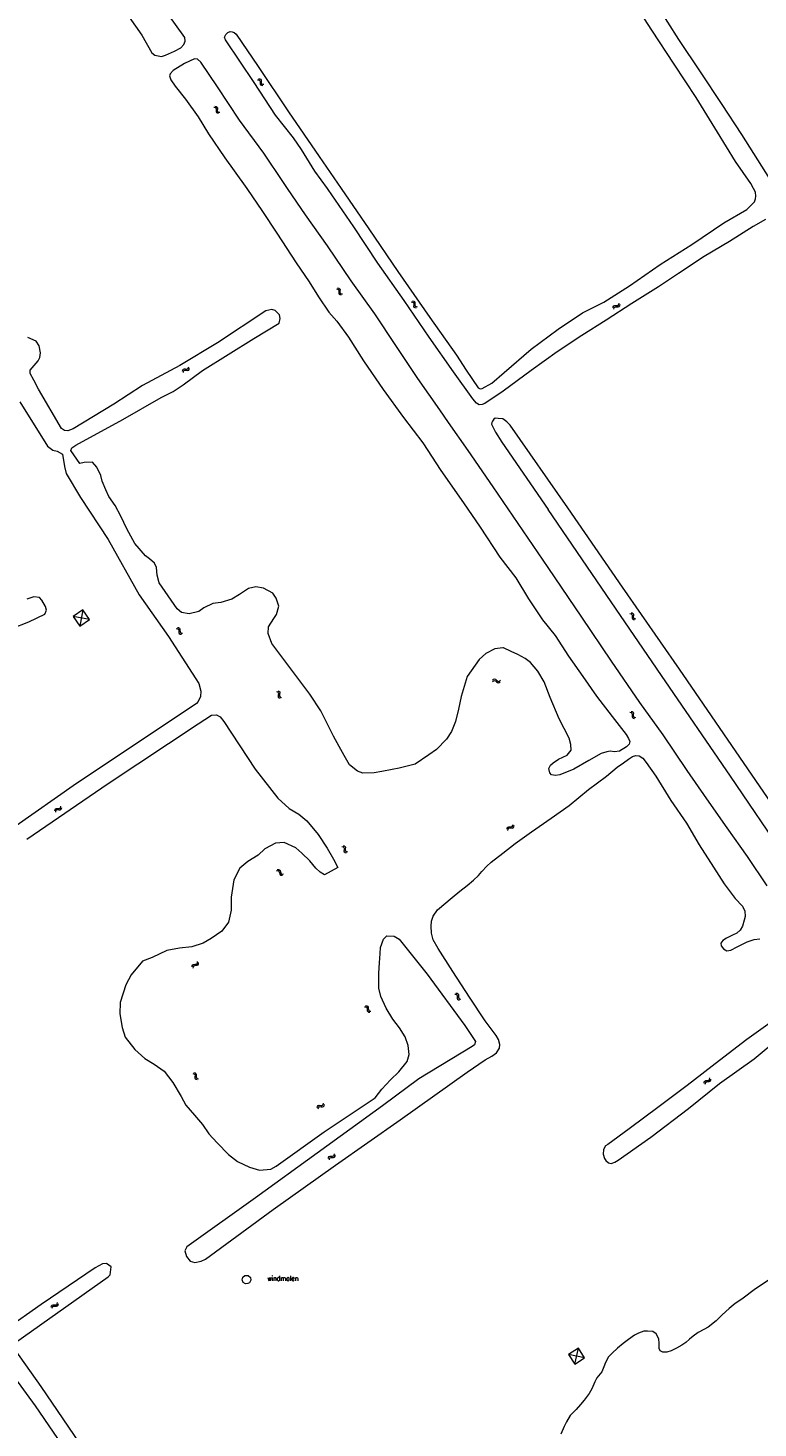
# Model space of a CAD drawing. Header units: metres. Extents: x 189705 to 199106, y 581686 to 588448.
# Tile 317 of 555: x 195425 to 195662, y 585598 to 586052. Entities that reach past the tile are written whole.
import ezdxf

# ---------------------------------------------------------------- set-up
doc = ezdxf.new("R2010")
doc.units = ezdxf.units.M
doc.layers.add('B-WA-OG-GBKN-G', color=7, linetype='Continuous', lineweight=18)
doc.styles.add('Style-STANDARD', font='STANDARD.shx')

msp = doc.modelspace()

# ---------------------------------------------------------------- linework, layer by layer
at = {"layer": 'B-WA-OG-GBKN-G'}
for p, q in [((195499.915, 586035.318), (195500.32, 586035.269)), ((195500.28, 586035.655), (195500.685, 586035.608)), ((195500.32, 586035.269), (195500.609, 586035.114)), ((195500.609, 586035.114), (195500.742, 586034.816)), ((195500.685, 586035.608), (195500.975, 586035.456)), ((195500.742, 586034.816), (195500.765, 586034.402)), ((195500.765, 586034.402), (195500.781, 586033.994)), ((195500.781, 586033.994), (195500.912, 586033.692)), ((195500.912, 586033.692), (195501.209, 586033.534)), ((195500.975, 586035.456), (195501.112, 586035.147)), ((195501.112, 586035.147), (195501.129, 586034.74)), ((195501.129, 586034.74), (195501.148, 586034.332)), ((195501.148, 586034.332), (195501.279, 586034.03)), ((195501.209, 586033.534), (195501.615, 586033.486)), ((195501.279, 586034.03), (195501.575, 586033.87)), ((195501.575, 586033.87), (195501.981, 586033.822)), ((195485.73, 586026.395), (195486.13, 586026.314)), ((195486.121, 586026.702), (195486.521, 586026.624)), ((195486.13, 586026.314), (195486.406, 586026.137)), ((195486.406, 586026.137), (195486.515, 586025.83)), ((195486.506, 586025.415), (195486.49, 586025.007)), ((195486.49, 586025.007), (195486.596, 586024.696)), ((195486.515, 586025.83), (195486.506, 586025.415)), ((195486.521, 586026.624), (195486.797, 586026.45)), ((195486.596, 586024.696), (195486.881, 586024.515)), ((195486.797, 586026.45), (195486.91, 586026.13)), ((195486.881, 586024.515), (195487.282, 586024.435)), ((195486.895, 586025.723), (195486.882, 586025.315)), ((195486.882, 586025.315), (195486.989, 586025.004)), ((195486.91, 586026.13), (195486.895, 586025.723)), ((195486.989, 586025.004), (195487.271, 586024.821)), ((195487.271, 586024.821), (195487.672, 586024.742)), ((195525.542, 585967.436), (195525.941, 585967.353)), ((195525.934, 585967.74), (195526.334, 585967.66)), ((195525.941, 585967.353), (195526.216, 585967.174)), ((195526.216, 585967.174), (195526.323, 585966.866)), ((195526.312, 585966.451), (195526.293, 585966.043)), ((195526.293, 585966.043), (195526.398, 585965.731)), ((195526.323, 585966.866), (195526.312, 585966.451)), ((195526.334, 585967.66), (195526.61, 585967.484)), ((195526.398, 585965.731), (195526.682, 585965.548)), ((195526.61, 585967.484), (195526.72, 585967.164)), ((195526.682, 585965.548), (195527.082, 585965.466)), ((195526.703, 585966.757), (195526.687, 585966.349)), ((195526.687, 585966.349), (195526.792, 585966.037)), ((195526.72, 585967.164), (195526.703, 585966.757)), ((195526.792, 585966.037), (195527.074, 585965.853)), ((195527.074, 585965.853), (195527.474, 585965.771)), ((195549.866, 585963.238), (195550.265, 585963.155)), ((195550.258, 585963.542), (195550.658, 585963.462)), ((195550.265, 585963.155), (195550.54, 585962.976)), ((195550.54, 585962.976), (195550.647, 585962.668)), ((195550.636, 585962.253), (195550.617, 585961.845)), ((195550.617, 585961.845), (195550.722, 585961.533)), ((195550.647, 585962.668), (195550.636, 585962.253)), ((195550.658, 585963.462), (195550.934, 585963.286)), ((195550.722, 585961.533), (195551.006, 585961.35)), ((195550.934, 585963.286), (195551.044, 585962.966)), ((195551.006, 585961.35), (195551.406, 585961.268)), ((195551.027, 585962.559), (195551.011, 585962.151)), ((195551.011, 585962.151), (195551.116, 585961.839)), ((195551.044, 585962.966), (195551.027, 585962.559)), ((195551.116, 585961.839), (195551.398, 585961.655)), ((195551.398, 585961.655), (195551.798, 585961.573)), ((195615.358, 585961.251), (195615.445, 585961.649)), ((195615.445, 585961.649), (195615.626, 585961.922)), ((195615.626, 585961.922), (195615.948, 585962.027)), ((195615.656, 585960.854), (195615.746, 585961.251)), ((195615.746, 585961.251), (195615.929, 585961.523)), ((195615.929, 585961.523), (195616.239, 585961.625)), ((195615.948, 585962.027), (195616.354, 585962.003)), ((195616.239, 585961.625), (195616.653, 585961.607)), ((195616.354, 585962.003), (195616.762, 585961.98)), ((195616.653, 585961.607), (195617.061, 585961.581)), ((195616.762, 585961.98), (195617.075, 585962.08)), ((195617.061, 585961.581), (195617.374, 585961.68)), ((195617.075, 585962.08), (195617.264, 585962.358)), ((195617.264, 585962.358), (195617.353, 585962.757)), ((195617.374, 585961.68), (195617.562, 585961.961)), ((195617.562, 585961.961), (195617.651, 585962.36)), ((195475.564, 585940.702), (195475.664, 585941.097)), ((195475.664, 585941.097), (195475.854, 585941.364)), ((195475.854, 585941.364), (195476.179, 585941.458)), ((195475.952, 585940.689), (195476.144, 585940.955)), ((195476.144, 585940.955), (195476.457, 585941.047)), ((195476.179, 585941.458), (195476.584, 585941.421)), ((195476.457, 585941.047), (195476.871, 585941.014)), ((195476.584, 585941.421), (195476.991, 585941.384)), ((195476.871, 585941.014), (195477.277, 585940.975)), ((195476.991, 585941.384), (195477.308, 585941.473)), ((195477.277, 585940.975), (195477.594, 585941.064)), ((195477.308, 585941.473), (195477.506, 585941.745)), ((195477.506, 585941.745), (195477.608, 585942.141)), ((195477.594, 585941.064), (195477.791, 585941.338)), ((195477.791, 585941.338), (195477.893, 585941.734)), ((195475.848, 585940.295), (195475.952, 585940.689)), ((195443.185, 585863.27), (195440.069, 585861.063)), ((195440.069, 585861.063), (195442.276, 585857.947)), ((195445.392, 585860.154), (195440.069, 585861.063)), ((195443.185, 585863.27), (195442.276, 585857.947)), ((195442.276, 585857.947), (195445.392, 585860.154)), ((195445.392, 585860.154), (195443.185, 585863.27)), ((195445.392, 585860.154), (195445.392, 585860.154)), ((195620.815, 585862.048), (195621.212, 585861.96)), ((195621.211, 585862.348), (195621.609, 585862.262)), ((195621.212, 585861.96), (195621.486, 585861.778)), ((195621.486, 585861.778), (195621.589, 585861.468)), ((195621.573, 585861.054), (195621.549, 585860.647)), ((195621.549, 585860.647), (195621.65, 585860.333)), ((195621.589, 585861.468), (195621.573, 585861.054)), ((195621.609, 585862.262), (195621.883, 585862.083)), ((195621.65, 585860.333), (195621.931, 585860.147)), ((195621.883, 585862.083), (195621.989, 585861.761)), ((195621.931, 585860.147), (195622.331, 585860.06)), ((195621.967, 585861.355), (195621.947, 585860.947)), ((195621.947, 585860.947), (195622.048, 585860.634)), ((195621.989, 585861.761), (195621.967, 585861.355)), ((195622.048, 585860.634), (195622.327, 585860.447)), ((195622.327, 585860.447), (195622.727, 585860.36)), ((195473.547, 585857.185), (195473.951, 585857.131)), ((195473.917, 585857.517), (195474.321, 585857.466)), ((195473.951, 585857.131), (195474.239, 585856.972)), ((195474.239, 585856.972), (195474.367, 585856.673)), ((195474.321, 585857.466), (195474.609, 585857.31)), ((195474.367, 585856.673), (195474.386, 585856.258)), ((195474.386, 585856.258), (195474.396, 585855.85)), ((195474.396, 585855.85), (195474.523, 585855.547)), ((195474.523, 585855.547), (195474.819, 585855.384)), ((195474.609, 585857.31), (195474.742, 585856.998)), ((195474.742, 585856.998), (195474.754, 585856.592)), ((195474.754, 585856.592), (195474.768, 585856.183)), ((195474.768, 585856.183), (195474.894, 585855.88)), ((195474.819, 585855.384), (195475.224, 585855.331)), ((195474.894, 585855.88), (195475.188, 585855.716)), ((195475.188, 585855.716), (195475.594, 585855.663)), ((195506.064, 585836.751), (195506.445, 585836.609)), ((195506.445, 585836.609), (195506.691, 585836.39)), ((195506.498, 585836.993), (195506.88, 585836.853)), ((195506.691, 585836.39), (195506.75, 585836.069)), ((195506.88, 585836.853), (195507.126, 585836.637)), ((195507.126, 585836.637), (195507.187, 585836.304)), ((195576.27, 585839.944), (195576.585, 585840.202)), ((195576.28, 585840.44), (195576.593, 585840.701)), ((195576.585, 585840.202), (195576.897, 585840.304)), ((195576.593, 585840.701), (195576.903, 585840.805)), ((195576.897, 585840.304), (195577.204, 585840.194)), ((195576.903, 585840.805), (195577.222, 585840.69)), ((195577.204, 585840.194), (195577.52, 585839.925)), ((195577.222, 585840.69), (195577.527, 585840.421)), ((195577.52, 585839.925), (195577.825, 585839.654)), ((195577.527, 585840.421), (195577.835, 585840.153)), ((195577.825, 585839.654), (195578.134, 585839.54)), ((195577.835, 585840.153), (195578.144, 585840.039)), ((195578.134, 585839.54), (195578.454, 585839.645)), ((195578.144, 585840.039), (195578.464, 585840.142)), ((195578.454, 585839.645), (195578.77, 585839.906)), ((195578.464, 585840.142), (195578.779, 585840.402)), ((195506.676, 585835.661), (195506.595, 585835.261)), ((195506.595, 585835.261), (195506.652, 585834.937)), ((195506.652, 585834.937), (195506.904, 585834.713)), ((195506.75, 585836.069), (195506.676, 585835.661)), ((195506.904, 585834.713), (195507.287, 585834.571)), ((195507.109, 585835.904), (195507.031, 585835.503)), ((195507.031, 585835.503), (195507.088, 585835.179)), ((195507.088, 585835.179), (195507.338, 585834.954)), ((195507.187, 585836.304), (195507.109, 585835.904)), ((195507.338, 585834.954), (195507.721, 585834.813)), ((195620.807, 585829.987), (195621.205, 585829.898)), ((195621.204, 585830.286), (195621.602, 585830.2)), ((195621.205, 585829.898), (195621.478, 585829.715)), ((195621.478, 585829.715), (195621.58, 585829.406)), ((195621.563, 585828.991), (195621.538, 585828.584)), ((195621.538, 585828.584), (195621.639, 585828.271)), ((195621.58, 585829.406), (195621.563, 585828.991)), ((195621.602, 585830.2), (195621.875, 585830.02)), ((195621.639, 585828.271), (195621.919, 585828.084)), ((195621.875, 585830.02), (195621.981, 585829.698)), ((195621.919, 585828.084), (195622.319, 585827.996)), ((195621.958, 585829.292), (195621.937, 585828.884)), ((195621.937, 585828.884), (195622.037, 585828.571)), ((195621.981, 585829.698), (195621.958, 585829.292)), ((195622.037, 585828.571), (195622.316, 585828.382)), ((195622.316, 585828.382), (195622.715, 585828.295)), ((195434.11, 585798.011), (195434.194, 585798.41)), ((195434.194, 585798.41), (195434.373, 585798.684)), ((195434.373, 585798.684), (195434.694, 585798.792)), ((195434.412, 585797.616), (195434.498, 585798.014)), ((195434.498, 585798.014), (195434.679, 585798.288)), ((195434.679, 585798.288), (195434.988, 585798.393)), ((195434.694, 585798.792), (195435.1, 585798.772)), ((195434.988, 585798.393), (195435.403, 585798.378)), ((195435.1, 585798.772), (195435.508, 585798.752)), ((195435.403, 585798.378), (195435.81, 585798.356)), ((195435.508, 585798.752), (195435.821, 585798.855)), ((195435.81, 585798.356), (195436.123, 585798.458)), ((195435.821, 585798.855), (195436.007, 585799.135)), ((195436.007, 585799.135), (195436.093, 585799.534)), ((195436.123, 585798.458), (195436.308, 585798.74)), ((195436.308, 585798.74), (195436.394, 585799.139)), ((195580.954, 585792.067), (195581.036, 585792.466)), ((195581.036, 585792.466), (195581.212, 585792.741)), ((195581.212, 585792.741), (195581.533, 585792.851)), ((195581.258, 585791.674), (195581.342, 585792.072)), ((195581.342, 585792.072), (195581.522, 585792.347)), ((195581.522, 585792.347), (195581.83, 585792.454)), ((195581.533, 585792.851), (195581.939, 585792.833)), ((195581.83, 585792.454), (195582.244, 585792.441)), ((195581.939, 585792.833), (195582.347, 585792.817)), ((195582.244, 585792.441), (195582.652, 585792.422)), ((195582.347, 585792.817), (195582.659, 585792.921)), ((195582.652, 585792.422), (195582.964, 585792.526)), ((195582.659, 585792.921), (195582.844, 585793.202)), ((195582.844, 585793.202), (195582.927, 585793.602)), ((195582.964, 585792.526), (195583.148, 585792.809)), ((195583.148, 585792.809), (195583.231, 585793.209)), ((195527.296, 585786.43), (195527.692, 585786.333)), ((195527.699, 585786.721), (195528.095, 585786.627)), ((195528.095, 585786.627), (195528.365, 585786.442)), ((195528.365, 585786.442), (195528.465, 585786.118)), ((195527.692, 585786.333), (195527.961, 585786.145)), ((195527.961, 585786.145), (195528.058, 585785.834)), ((195528.033, 585785.42), (195528, 585785.013)), ((195528, 585785.013), (195528.095, 585784.698)), ((195528.058, 585785.834), (195528.033, 585785.42)), ((195528.095, 585784.698), (195528.371, 585784.505)), ((195528.371, 585784.505), (195528.769, 585784.41)), ((195528.434, 585785.713), (195528.404, 585785.305)), ((195528.404, 585785.305), (195528.499, 585784.99)), ((195528.465, 585786.118), (195528.434, 585785.713)), ((195528.499, 585784.99), (195528.774, 585784.796)), ((195528.774, 585784.796), (195529.171, 585784.701)), ((195506.053, 585778.549), (195506.459, 585778.585)), ((195506.34, 585778.954), (195506.746, 585778.993)), ((195506.459, 585778.585), (195506.774, 585778.494)), ((195506.746, 585778.993), (195507.061, 585778.904)), ((195506.774, 585778.494), (195506.966, 585778.23)), ((195506.966, 585778.23), (195507.075, 585777.83)), ((195507.061, 585778.904), (195507.259, 585778.63)), ((195507.075, 585777.83), (195507.175, 585777.434)), ((195507.175, 585777.434), (195507.366, 585777.166)), ((195507.259, 585778.63), (195507.361, 585778.236)), ((195507.361, 585778.236), (195507.464, 585777.841)), ((195507.464, 585777.841), (195507.655, 585777.573)), ((195507.655, 585777.573), (195507.977, 585777.478)), ((195507.977, 585777.478), (195508.384, 585777.515)), ((195507.366, 585777.166), (195507.69, 585777.073)), ((195507.69, 585777.073), (195508.097, 585777.11)), ((195478.714, 585747.327), (195478.742, 585747.734)), ((195478.742, 585747.734), (195478.881, 585748.03)), ((195478.881, 585748.03), (195479.185, 585748.181)), ((195479.066, 585746.977), (195479.097, 585747.383)), ((195479.097, 585747.383), (195479.239, 585747.679)), ((195479.185, 585748.181), (195479.59, 585748.216)), ((195479.239, 585747.679), (195479.531, 585747.825)), ((195479.531, 585747.825), (195479.944, 585747.867)), ((195479.59, 585748.216), (195479.997, 585748.252)), ((195479.944, 585747.867), (195480.35, 585747.901)), ((195479.997, 585748.252), (195480.293, 585748.396)), ((195480.293, 585748.396), (195480.44, 585748.699)), ((195480.35, 585747.901), (195480.646, 585748.044)), ((195480.44, 585748.699), (195480.47, 585749.107)), ((195480.646, 585748.044), (195480.792, 585748.349)), ((195480.792, 585748.349), (195480.822, 585748.756)), ((195563.986, 585738.548), (195564.386, 585738.472)), ((195564.372, 585738.86), (195564.773, 585738.787)), ((195564.386, 585738.472), (195564.665, 585738.299)), ((195564.665, 585738.299), (195564.778, 585737.993)), ((195564.775, 585737.578), (195564.764, 585737.171)), ((195564.764, 585737.171), (195564.875, 585736.861)), ((195564.773, 585738.787), (195565.052, 585738.617)), ((195564.778, 585737.993), (195564.775, 585737.578)), ((195564.875, 585736.861), (195565.162, 585736.683)), ((195565.052, 585738.617), (195565.169, 585738.299)), ((195565.16, 585737.892), (195565.152, 585737.484)), ((195565.152, 585737.484), (195565.263, 585737.174)), ((195565.169, 585738.299), (195565.16, 585737.892)), ((195565.162, 585736.683), (195565.564, 585736.609)), ((195565.263, 585737.174), (195565.548, 585736.995)), ((195565.548, 585736.995), (195565.95, 585736.921)), ((195534.671, 585734.425), (195535.076, 585734.387)), ((195535.027, 585734.772), (195535.433, 585734.736)), ((195535.076, 585734.387), (195535.37, 585734.24)), ((195535.37, 585734.24), (195535.511, 585733.946)), ((195535.433, 585734.736), (195535.726, 585734.592)), ((195535.511, 585733.946), (195535.546, 585733.533)), ((195535.546, 585733.533), (195535.573, 585733.126)), ((195535.573, 585733.126), (195535.711, 585732.827)), ((195535.711, 585732.827), (195536.013, 585732.677)), ((195535.726, 585734.592), (195535.872, 585734.286)), ((195535.872, 585734.286), (195535.9, 585733.88)), ((195535.9, 585733.88), (195535.93, 585733.473)), ((195535.93, 585733.473), (195536.069, 585733.175)), ((195536.013, 585732.677), (195536.42, 585732.64)), ((195536.069, 585733.175), (195536.369, 585733.023)), ((195536.369, 585733.023), (195536.777, 585732.986)), ((195478.886, 585712.786), (195479.282, 585712.688)), ((195479.282, 585712.688), (195479.55, 585712.499)), ((195479.29, 585713.076), (195479.686, 585712.98)), ((195479.55, 585712.499), (195479.646, 585712.187)), ((195479.618, 585711.773), (195479.584, 585711.367)), ((195479.584, 585711.367), (195479.677, 585711.051)), ((195479.646, 585712.187), (195479.618, 585711.773)), ((195479.677, 585711.051), (195479.953, 585710.857)), ((195479.686, 585712.98), (195479.955, 585712.794)), ((195479.953, 585710.857), (195480.35, 585710.76)), ((195479.955, 585712.794), (195480.053, 585712.47)), ((195480.021, 585712.064), (195479.99, 585711.657)), ((195479.99, 585711.657), (195480.083, 585711.341)), ((195480.053, 585712.47), (195480.021, 585712.064)), ((195480.083, 585711.341), (195480.357, 585711.147)), ((195480.357, 585711.147), (195480.754, 585711.049)), ((195644.963, 585709.602), (195645.005, 585710.007)), ((195645.005, 585710.007), (195645.154, 585710.299)), ((195645.154, 585710.299), (195645.462, 585710.439)), ((195645.303, 585709.24), (195645.348, 585709.645)), ((195645.348, 585709.645), (195645.5, 585709.937)), ((195645.462, 585710.439), (195645.868, 585710.461)), ((195645.5, 585709.937), (195645.796, 585710.073)), ((195645.796, 585710.073), (195646.21, 585710.101)), ((195645.868, 585710.461), (195646.276, 585710.484)), ((195646.21, 585710.101), (195646.618, 585710.121)), ((195646.276, 585710.484), (195646.576, 585710.619)), ((195646.576, 585710.619), (195646.733, 585710.916)), ((195646.618, 585710.121), (195646.918, 585710.256)), ((195646.733, 585710.916), (195646.776, 585711.323)), ((195646.918, 585710.256), (195647.073, 585710.555)), ((195647.073, 585710.555), (195647.117, 585710.962)), ((195519.329, 585701.668), (195519.434, 585702.062)), ((195519.434, 585702.062), (195519.626, 585702.327)), ((195519.609, 585701.258), (195519.717, 585701.651)), ((195519.626, 585702.327), (195519.953, 585702.417)), ((195519.717, 585701.651), (195519.912, 585701.915)), ((195519.912, 585701.915), (195520.226, 585702.003)), ((195519.953, 585702.417), (195520.357, 585702.376)), ((195520.226, 585702.003), (195520.639, 585701.966)), ((195520.357, 585702.376), (195520.764, 585702.335)), ((195520.639, 585701.966), (195521.045, 585701.923)), ((195520.764, 585702.335), (195521.082, 585702.42)), ((195521.045, 585701.923), (195521.363, 585702.008)), ((195521.082, 585702.42), (195521.283, 585702.69)), ((195521.283, 585702.69), (195521.389, 585703.085)), ((195521.363, 585702.008), (195521.563, 585702.28)), ((195521.563, 585702.28), (195521.669, 585702.675)), ((195524.813, 585686.29), (195524.886, 585686.692)), ((195522.95, 585685.111), (195523.022, 585685.512)), ((195523.022, 585685.512), (195523.192, 585685.792)), ((195523.192, 585685.792), (195523.51, 585685.909)), ((195523.262, 585684.725), (195523.337, 585685.126)), ((195523.337, 585685.126), (195523.51, 585685.405)), ((195523.51, 585685.909), (195523.916, 585685.9)), ((195523.51, 585685.405), (195523.816, 585685.518)), ((195523.816, 585685.518), (195524.231, 585685.516)), ((195523.916, 585685.9), (195524.325, 585685.893)), ((195524.231, 585685.516), (195524.639, 585685.505)), ((195524.325, 585685.893), (195524.634, 585686.004)), ((195524.634, 585686.004), (195524.813, 585686.29)), ((195524.639, 585685.505), (195524.948, 585685.617)), ((195524.948, 585685.617), (195525.125, 585685.904)), ((195525.125, 585685.904), (195525.199, 585686.306)), ((195432.978, 585636.937), (195433.079, 585637.332)), ((195433.079, 585637.332), (195433.269, 585637.598)), ((195433.261, 585636.53), (195433.365, 585636.924)), ((195433.269, 585637.598), (195433.595, 585637.692)), ((195433.365, 585636.924), (195433.558, 585637.189)), ((195433.558, 585637.189), (195433.871, 585637.28)), ((195433.595, 585637.692), (195434, 585637.654)), ((195433.871, 585637.28), (195434.285, 585637.247)), ((195434, 585637.654), (195434.406, 585637.616)), ((195434.285, 585637.247), (195434.691, 585637.207)), ((195434.406, 585637.616), (195434.724, 585637.705)), ((195434.691, 585637.207), (195435.008, 585637.295)), ((195434.724, 585637.705), (195434.922, 585637.976)), ((195434.922, 585637.976), (195435.025, 585638.372)), ((195435.008, 585637.295), (195435.206, 585637.568)), ((195435.206, 585637.568), (195435.309, 585637.964)), ((195604.132, 585623.598), (195600.953, 585621.573)), ((195602.978, 585618.394), (195604.132, 585623.598)), ((195606.157, 585620.419), (195604.132, 585623.598)), ((195606.157, 585620.419), (195600.953, 585621.573)), ((195600.953, 585621.573), (195602.978, 585618.394)), ((195602.978, 585618.394), (195606.157, 585620.419)), ((195602.978, 585618.394), (195602.978, 585618.394))]:
    msp.add_line(p, q, dxfattribs=at)
at = {"layer": 'B-WA-OG-GBKN-G', "flags": 128}
for points in [[(195420.457, 586101.222), (195428.713, 586092.943), (195438.197, 586082.468), (195446.118, 586072.522), (195454.931, 586060.393), (195462.361, 586049.724), (195465.656, 586044.041), (195466.625, 586043.266), (195468.705, 586042.879), (195470.1, 586043.318), (195473.02, 586044.598), (195474.983, 586045.683), (195476.055, 586046.781), (195476.391, 586047.776), (195476.287, 586049.003), (195470.834, 586056.676), (195460.032, 586070.109), (195452.059, 586079.551), (195444.591, 586087.494), (195437.717, 586096.381), (195430.251, 586104.356)], [(195660.988, 586000), (195660.129, 586001.68), (195655.114, 586008.822), (195649.263, 586018.324), (195642.316, 586029.507), (195635.168, 586040.336), (195627.995, 586051.403), (195621.029, 586062.193)], [(195629.503, 586059.643), (195636.604, 586048.369), (195643.668, 586037.876), (195650.694, 586027.281), (195657.126, 586017.545), (195663.615, 586007.241), (195668.036, 586000.217), (195668.342, 586000)], [(195522.653, 586000), (195518.53, 586005.672), (195514.259, 586012.63), (195511.582, 586016.404), (195505.813, 586023.861), (195498.813, 586034.425), (195489.536, 586048.226), (195489.265, 586049.13), (195489.615, 586050.002), (195490.332, 586050.589), (195491.049, 586050.931), (195491.688, 586050.885), (195492.302, 586050.652), (195492.947, 586050.058), (195500.121, 586039.61), (195509.986, 586024.91), (195519.98, 586010.398), (195527.089, 586000.009), (195527.095, 586000)], [(195509.678, 586000), (195508.356, 586001.96), (195501.95, 586011.458), (195494.059, 586022.236), (195486.898, 586033.039), (195481.543, 586041.045), (195480.458, 586041.982), (195479.503, 586042.105), (195476.182, 586040.622), (195472.596, 586038.261), (195471.575, 586037.248), (195471.31, 586036.55), (195471.767, 586035.226), (195473.239, 586033.255), (195476.536, 586028.952), (195480.652, 586023.311), (195484.039, 586017.78), (195489.31, 586009.917), (195495.904, 586000.781), (195496.431, 586000)], [(195496.431, 586000), (195501.497, 585992.497), (195506.188, 585985.558), (195512.517, 585975.918), (195516.729, 585969.728), (195519.768, 585964.811), (195523.097, 585959.894), (195525.71, 585956.896), (195529.446, 585951.752), (195534.317, 585944.064), (195540.678, 585934.818), (195547.311, 585925.688), (195553.602, 585917.442), (195559.434, 585908.526), (195566.867, 585898.03), (195572.223, 585890.1), (195578.636, 585880.39), (195583.819, 585873.616), (195587.95, 585866.818), (195592.506, 585859.987), (195596.601, 585854.876), (195600.932, 585848.207), (195605.612, 585841.557), (195609.975, 585835.185), (195615.062, 585828.637), (195619.672, 585822.75), (195620.439, 585821.45), (195620.806, 585820.48), (195620.636, 585819.614), (195619.724, 585818.737)], [(195530.324, 585970.035), (195522.647, 585981.439), (195515.472, 585991.409), (195509.678, 586000)], [(195572.905, 585929.852), (195571.865, 585929.821), (195571.071, 585930.281), (195569.846, 585931.744), (195563.582, 585940.491), (195555.634, 585951.797), (195547.537, 585963.602), (195538.956, 585975.788), (195531.214, 585987.605), (195522.866, 585999.707), (195522.653, 586000)], [(195527.095, 586000), (195536.038, 585986.86), (195545.451, 585973.026), (195555.87, 585958.133), (195564.489, 585945.911), (195567.628, 585941.066), (195571.611, 585935.308), (195572.27, 585934.945), (195572.929, 585935.073), (195575.969, 585936.787), (195580.026, 585940.282), (195588.839, 585947.853), (195597.592, 585954.3), (195605.484, 585959.643), (195612.365, 585963.147), (195620.677, 585968.438), (195630.639, 585975.309), (195640.924, 585981.882), (195651.39, 585988.83), (195658.803, 585993.16), (195661.256, 585995.695), (195661.677, 585996.67), (195661.73, 585997.477), (195661.603, 585998.796)], [(195661.603, 585998.796), (195660.988, 586000)], [(195664.863, 585989.996), (195660.917, 585987.689), (195653.142, 585982.785), (195644.947, 585977.882), (195636.674, 585972.403), (195630.102, 585968.072), (195621.434, 585962.672), (195613.116, 585957.297), (195605.186, 585952.29), (195597.184, 585946.947), (195588.78, 585940.939), (195579.658, 585934.176), (195573.733, 585930.187), (195572.905, 585929.852)], [(195665.415, 585773.678), (195659.002, 585783.201), (195652.414, 585792.535), (195645.794, 585801.851), (195639.413, 585811.115), (195631.633, 585822.661), (195624.123, 585833.129), (195614.919, 585846.539), (195605.231, 585860.887), (195594.254, 585876.968), (195584.586, 585891.316), (195576.407, 585903.128), (195568.279, 585914.986), (195561.904, 585924.075), (195559.141, 585928.152), (195551.976, 585938.349), (195544.821, 585949.016), (195537.996, 585959.277), (195530.324, 585970.035)], [(195468.701, 585932.208), (195472.577, 585934.117), (195475.743, 585936.323), (195482.075, 585940.917), (195498.745, 585951.329), (195506.963, 585956.244), (195507.326, 585957.807), (195507.029, 585958.996), (195505.635, 585960.43), (195504.564, 585960.715), (195502.665, 585960.329), (195486.886, 585949.891), (195474.74, 585942.562), (195462.607, 585936.048), (195453.264, 585929.971), (195440.084, 585922.036), (195438.365, 585921.392), (195437.255, 585921.431), (195436.248, 585922.104), (195428.791, 585934.896), (195427.294, 585937.777), (195426.108, 585939.974), (195426.134, 585941.046), (195428.733, 585944.054), (195429.276, 585945.164), (195429.509, 585946.675), (195429.072, 585948.962), (195428.04, 585950.474), (195425.392, 585951.625)], [(195529.765, 585812.934), (195528.075, 585815.957), (195526.423, 585818.865), (195524.592, 585822.263), (195520.477, 585830.442), (195516.954, 585835.843), (195509.728, 585845.407), (195504.618, 585852.333), (195503.406, 585855.602), (195503.472, 585857.733), (195505.23, 585860.431), (195506.135, 585861.697), (195506.874, 585864.46), (195506.01, 585867.018), (195504.874, 585868.647), (195501.892, 585870.276), (195499.399, 585870.678), (195497.022, 585870.137), (195494.128, 585868.241), (195491.608, 585866.757), (195488.042, 585865.675), (195485.42, 585865.263), (195482.539, 585863.922), (195480.833, 585862.722), (195477.771, 585861.962), (195475.24, 585862.428), (195473.82, 585863.618), (195467.975, 585872.005), (195467.317, 585874.472), (195467.113, 585876.952), (195466.442, 585878.438), (195464.906, 585879.808), (195463.589, 585880.765), (195460.104, 585884.771), (195457.486, 585889.539), (195455.525, 585893.674), (195453.732, 585897.137), (195451.706, 585900.032), (195450.687, 585902.189), (195449.475, 585905.058), (195449.05, 585906.892), (195447.786, 585909.567), (195446.379, 585911.156), (195443.68, 585911.107), (195442.207, 585910.746), (195439.317, 585915.01), (195439.589, 585915.876), (195440.984, 585916.74), (195456.154, 585924.983), (195468.701, 585932.208)], [(195422.791, 585930.795), (195431.771, 585916.387), (195433.449, 585915.081), (195434.895, 585914.757), (195436.561, 585913.8), (195437.243, 585909.808), (195437.848, 585907.47), (195442.493, 585899.717), (195451.409, 585886.071), (195461.548, 585868.097), (195471.046, 585854.541), (195480.852, 585839.332), (195481.509, 585836.826), (195481.469, 585835.069), (195480.654, 585833.545), (195480.137, 585832.887), (195462.174, 585820.784), (195441.124, 585806.836), (195420.486, 585792.422)], [(195671.924, 585793.011), (195661.771, 585807.802), (195636.917, 585843.999), (195618.394, 585870.645), (195600.651, 585896.344), (195581.976, 585923.168), (195580.841, 585924.244), (195579.629, 585925.219), (195578.08, 585925.358), (195577.064, 585925.442), (195576.63, 585925.165), (195576.269, 585924.533), (195576.062, 585924.001), (195575.88, 585923.469), (195577.258, 585920.892), (195579.291, 585917.623), (195594.269, 585895.782)], [(195687.651, 585759.551), (195671.616, 585782.62), (195653.549, 585809.262), (195631.108, 585841.934), (195614.775, 585865.895), (195594.269, 585895.782)], [(195414.536, 585855.02), (195425.686, 585859.339), (195430.842, 585861.828), (195431.437, 585863.107), (195431.141, 585864.373), (195429.85, 585866.388), (195429.128, 585867.228), (195427.332, 585867.449)], [(195427.332, 585867.449), (195425.007, 585866.702)], [(195619.724, 585818.737), (195617.453, 585817.319), (195615.806, 585817.18), (195614.384, 585817.331), (195613.357, 585817.19), (195611.534, 585816.625), (195607.511, 585814.318), (195602.692, 585811.503), (195598.134, 585809.65), (195596.647, 585809.465), (195595.401, 585809.725), (195594.872, 585810.301), (195594.512, 585811.743), (195595.051, 585812.866), (195595.885, 585813.627), (195597.619, 585814.723), (195599.022, 585815.431), (195600.438, 585816.043), (195601.74, 585817.714), (195601.717, 585819.562), (195601.1, 585821.566), (195597.867, 585827.917), (195594.907, 585834.822), (195593.002, 585839.898), (195590.953, 585843.307), (195588.58, 585846.102), (195586.786, 585847.423), (195584.443, 585848.739), (195582.267, 585849.712), (195579.756, 585850.872), (195579.549, 585850.886), (195576.938, 585850.606), (195574.041, 585849.112), (195571.892, 585847.151), (195568.032, 585841.626), (195566.108, 585835.065), (195565.145, 585830.957), (195564.234, 585827.004), (195562.962, 585823.75), (195561.278, 585821.245), (195558.015, 585817.891), (195555.557, 585816.215), (195551.133, 585813.147), (195545.884, 585811.838), (195543.675, 585811.426), (195540.277, 585810.808), (195537.81, 585810.332), (195534.18, 585810.283), (195532.372, 585810.865), (195529.765, 585812.934)], [(195424.979, 585788.816), (195451.47, 585806.919), (195480.623, 585826.274), (195484.991, 585829.035), (195486.579, 585829.163), (195487.793, 585828.516), (195488.942, 585827.03), (195499.212, 585811.549), (195506.581, 585802.115)], [(195573.891, 585717.191), (195576.025, 585718.344), (195577.487, 585719.46), (195578.536, 585720.983), (195578.622, 585722.152), (195578.211, 585723.768), (195577.464, 585725.113), (195573.854, 585729.882), (195568.762, 585737.515), (195563.381, 585745.878), (195558.625, 585753.356), (195556.917, 585756.176), (195556.378, 585758.264), (195556.272, 585760.571), (195556.43, 585762.166), (195556.969, 585763.833), (195558.374, 585765.833), (195563.15, 585769.825), (195565.576, 585771.908), (195567.989, 585773.726), (195570.105, 585775.461), (195571.659, 585776.976), (195572.753, 585778.364), (195574.436, 585780.093), (195575.808, 585781.305), (195579.554, 585784.219), (195583.636, 585787.385), (195588.876, 585791.137), (195595.242, 585795.61), (195601.122, 585799.749), (195607.399, 585804.946), (195613.286, 585809.207), (195616.761, 585812.161), (195618.818, 585813.624), (195620.442, 585814.797), (195621.658, 585815.629), (195622.782, 585815.943), (195623.842, 585815.89), (195625.017, 585815.119), (195626.126, 585813.741), (195629.259, 585809.284), (195634.169, 585801.405), (195639.235, 585794.044), (195643.301, 585787), (195647.96, 585779.769), (195651.401, 585774.296), (195655.038, 585769.561), (195657.366, 585767.03), (195658.126, 585765.465), (195658.258, 585763.682)], [(195506.581, 585802.115), (195510.17, 585798.78), (195513.32, 585796.905), (195515.915, 585794.72), (195519.632, 585790.287), (195522.548, 585785.906), (195524.599, 585782.353), (195526.005, 585779.653), (195521.702, 585777.266), (195520.243, 585778.068), (195518.901, 585779.399), (195516.9, 585781.777), (195514.357, 585784.298), (195512.395, 585786.017), (195508.547, 585787.75), (195505.822, 585787.546), (195502.269, 585785.649), (195500.097, 585783.623), (195496.802, 585781.507), (195494.179, 585779.416), (195492.2, 585775.659), (195491.356, 585769.937), (195491.366, 585765.778), (195490.511, 585761.878), (195488.391, 585758.973), (195484.902, 585756.548), (195482.292, 585755.064), (195478.571, 585753.814), (195474.566, 585753.468), (195470.497, 585752.657), (195465.729, 585750.426), (195462.629, 585749.239), (195458.957, 585744.825), (195457.121, 585741.571), (195455.296, 585735.76), (195455.19, 585732.104), (195455.936, 585727.712), (195457.006, 585724.573), (195460.09, 585720.58), (195463.343, 585717.671), (195466.338, 585715.822), (195469.605, 585713.534), (195472.444, 585709.773), (195475.088, 585705.302), (195476.688, 585702.511), (195479.463, 585699.189), (195482.031, 585696.152), (195484.16, 585693.141), (195486.793, 585690.195), (195490.511, 585686.42)], [(195658.258, 585763.682), (195657.985, 585762.5), (195657.355, 585760.556), (195656.674, 585759.297), (195655.6, 585758.304), (195654.158, 585757.608), (195652.231, 585756.688), (195650.976, 585755.889), (195650.4, 585755.043), (195650.482, 585754.19), (195651.224, 585753.226), (195652.34, 585752.533), (195653.653, 585752.783), (195655.716, 585753.858), (195658.91, 585755.449), (195661.147, 585756.214), (195663.028, 585756.482)], [(195490.511, 585686.42), (195493.389, 585684.21), (195497.276, 585682.295), (195500.556, 585681.402), (195504.25, 585681.722), (195506.021, 585682.677), (195521.618, 585693.813), (195538.172, 585704.858), (195540.254, 585707.685), (195543.084, 585710.719), (195545.786, 585713.287), (195548.5, 585716.592), (195549.122, 585718.916), (195548.814, 585721.861), (195547.925, 585724.613), (195546.041, 585727.534), (195543.834, 585730.377), (195541.718, 585733.905), (195539.964, 585737.755), (195539.32, 585740.494), (195539.272, 585745.286), (195539.572, 585748.618), (195539.729, 585751.679), (195539.911, 585753.681), (195540.83, 585756.367), (195541.928, 585757.386), (195544.305, 585757.359), (195545.932, 585756.402), (195554.978, 585744.965), (195567.263, 585728.359), (195570.682, 585723.086), (195570.346, 585722.079), (195569.648, 585721.46), (195552.333, 585710.97), (195540.547, 585702.234), (195519.34, 585686.865), (195499.297, 585672.348), (195476.941, 585656.528), (195476.384, 585655.172), (195476.848, 585653.338), (195478.1, 585651.8), (195479.624, 585651.437), (195481.678, 585651.81), (195483.021, 585652.455), (195505.029, 585668.573), (195525.266, 585683.025), (195546.227, 585697.671), (195567.965, 585713.202), (195573.891, 585717.191)], [(195667.882, 585730.307), (195658.851, 585723.802), (195649.91, 585716.975), (195639.397, 585708.877), (195630.365, 585702.017), (195620.648, 585694.751), (195613.68, 585689.742), (195612.923, 585689.291), (195612.275, 585688.071), (195612.208, 585686.598), (195612.58, 585685.202), (195613.051, 585684.51), (195613.941, 585683.733), (195614.768, 585683.538), (195615.971, 585683.975), (195617.057, 585684.58), (195627.602, 585692.077), (195639.83, 585701.387), (195649.969, 585709.512), (195661.212, 585717.524), (195671.636, 585726.178)], [(195506.714, 585500), (195494.096, 585517.906), (195475.734, 585543.338), (195458.043, 585569.416), (195444.017, 585590.195), (195429.708, 585611.156), (195421.075, 585623.419), (195420.766, 585624.453), (195421.373, 585625.46), (195451.458, 585646.738), (195452.13, 585647.371), (195452.364, 585649.967), (195450.931, 585651.027), (195449.575, 585650.963), (195447.21, 585649.712), (195429.661, 585637.738), (195418.341, 585629.815), (195417.114, 585629.854), (195415.474, 585630.566), (195413.745, 585632.414), (195406.106, 585643.721)], [(195496.04, 585644.497), (195495.307, 585644.909), (195494.932, 585645.725), (195495.167, 585646.638), (195495.857, 585647.166), (195496.874, 585647.159), (195497.606, 585646.518), (195497.726, 585645.678), (195497.313, 585644.817), (195496.778, 585644.567), (195496.04, 585644.497)], [(195667.38, 585646.625), (195661.675, 585642.868), (195657.185, 585639.535), (195655.005, 585638.117), (195653.083, 585636.505), (195650.844, 585634.447), (195648.838, 585632.493), (195646.211, 585630.384), (195644.89, 585629.607), (195643.034, 585628.641), (195641.371, 585627.525), (195640.187, 585626.513), (195639.016, 585625.481), (195637.716, 585624.559), (195635.937, 585623.593), (195634.223, 585622.717), (195632.827, 585622.3), (195631.515, 585622.321), (195630.624, 585622.762), (195630.348, 585623.531), (195630.376, 585625.134)], [(195630.376, 585625.134), (195630.191, 585626.614), (195629.374, 585628.282), (195628.27, 585628.995), (195626.564, 585629.166), (195625.414, 585629.064), (195623.604, 585628.486), (195622.311, 585627.848), (195620.434, 585626.423), (195618.707, 585625.108), (195616.85, 585623.632), (195615.109, 585621.98), (195613.937, 585620.729), (195612.92, 585618.941), (195612.362, 585617.514), (195611.732, 585615.938), (195610.133, 585613.931), (195609.42, 585612.705), (195608.473, 585610.406), (195607.592, 585608.87), (195605.979, 585606.721), (195604.846, 585605.301), (195603.396, 585603.708), (195601.435, 585601.74), (195600.217, 585599.72), (195599.529, 585598.125), (195598.459, 585595.71)], [(195500.691, 585500), (195493.895, 585509.305), (195480.384, 585528.018), (195466.268, 585548.578), (195453.094, 585568.246), (195439.493, 585587.836), (195427.893, 585604.92), (195417.389, 585619.29)]]:
    msp.add_lwpolyline(points, dxfattribs=at)

# ---------------------------------------------------------------- texts
at = {"layer": 'B-WA-OG-GBKN-G', "style": 'Style-STANDARD'}
msp.add_text('windmolen', height=1.6, dxfattribs=at).set_placement((195503.117, 585645.458))

doc.saveas('drawing.dxf')
